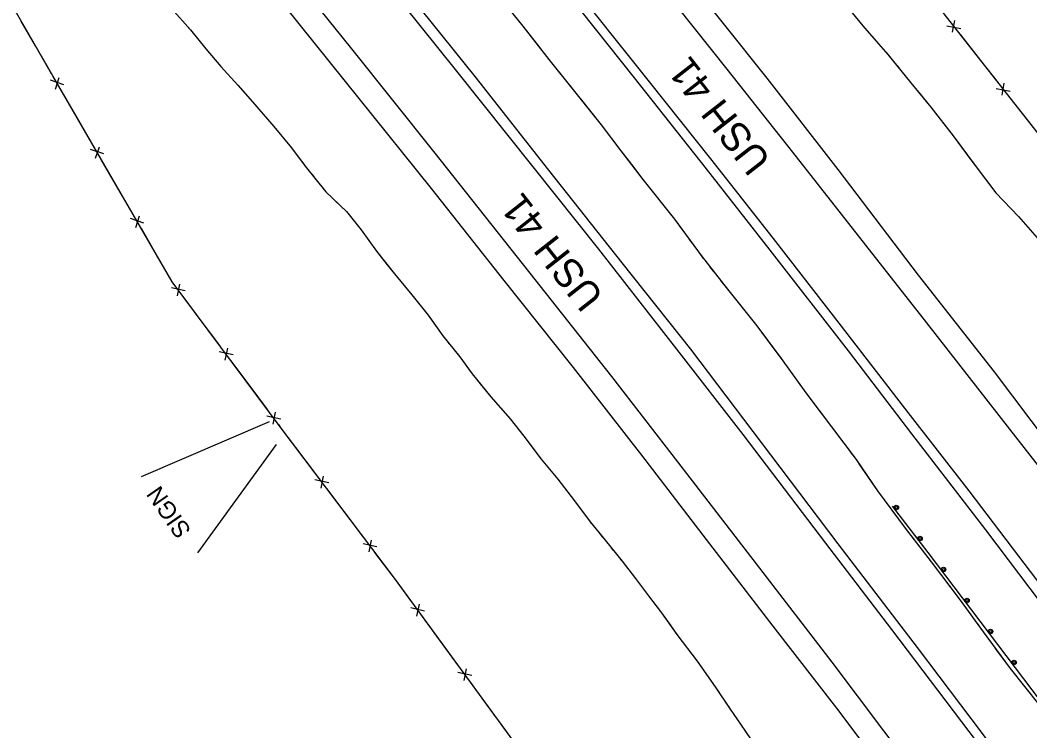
# Model space of a CAD drawing. Extents: x 353423 to 364002, y 127000 to 201942.
# Drawn here: x 357468.7 to 357820.4, y 134552.1 to 134799.8 of the extents above; entities that cross this region are included whole.
import ezdxf

# ---------------------------------------------------------------- set-up
doc = ezdxf.new("R2010")
doc.units = 0
for name, color, linetype in [('E_DTM_SlopeBottom', 7, 'Continuous'), ('E_DTM_SlopeTop', 7, 'Continuous'), ('E_LAND_BrushLine', 7, 'Continuous'), ('E_MISCPROP', 7, 'Continuous'), ('E_RW_IP', 7, 'Continuous'), ('E_STRUCT_WingWall', 7, 'Continuous')]:
    doc.layers.add(name, color=color, linetype=linetype)

msp = doc.modelspace()

# ---------------------------------------------------------------- linework, layer by layer
at = {"layer": 'E_DTM_SlopeBottom'}
for p, q in [((357791.54, 134797.9), (357796.39, 134796.98)), ((357794.19, 134799.77), (357793.43, 134795.61)), ((357481.01, 134775.82), (357482.35, 134779.83)), ((357483.9, 134777.3), (357479.23, 134778.89)), ((357811.41, 134777.87), (357810.64, 134773.71)), ((357808.76, 134776), (357813.6, 134775.08)), ((357494.98, 134751.72), (357496.33, 134755.73)), ((357497.87, 134753.2), (357493.21, 134754.79)), ((357511.85, 134729.1), (357507.18, 134730.69)), ((357508.96, 134727.62), (357510.3, 134731.63)), ((357526.22, 134705.49), (357521.4, 134706.54)), ((357523.52, 134703.69), (357524.39, 134707.83)), ((357540.16, 134681.35), (357541.04, 134685.49)), ((357542.86, 134683.15), (357538.04, 134684.2)), ((357559.51, 134660.81), (357554.69, 134661.86)), ((357556.81, 134659.01), (357557.68, 134663.15)), ((357576.24, 134638.55), (357571.42, 134639.57)), ((357573.55, 134636.73), (357574.4, 134640.88)), ((357590.3, 134614.47), (357591.15, 134618.61)), ((357592.99, 134616.28), (357588.16, 134617.3)), ((357609.59, 134593.88), (357604.78, 134594.97)), ((357606.88, 134592.11), (357607.79, 134596.24)), ((357626.04, 134571.4), (357621.23, 134572.48)), ((357623.33, 134569.62), (357624.23, 134573.75))]:
    msp.add_line(p, q, dxfattribs=at)
for points in [[(357746.81, 134404.35), (357704.25, 134463.37), (357646.07, 134541.07), (357599.43, 134604.83), (357559.68, 134657.67), (357521.7, 134708.64), (357480.05, 134780.45), (357448.29, 134835.48), (357398.42, 134896.02), (357357.23, 134944.19), (357299.64, 135012.53), (357238.04, 135085.86), (357191.74, 135137.71), (357148.42, 135186.77), (357116.33, 135222.96), (357071.29, 135272.31), (357040.14, 135306.75), (357007.93, 135341.38)], [(357447.21, 135217.01), (357483.92, 135174.33), (357519.83, 135132.37), (357549.54, 135096.93), (357579.24, 135062.41), (357597.79, 135040.52), (357621.03, 135013.52), (357648.32, 134981.45), (357673.52, 134950.39), (357705.77, 134910.59), (357734.92, 134872.77), (357758.85, 134841.87), (357790.03, 134802.64), (357817.81, 134767.3), (357845.11, 134732.58), (357868.77, 134701.15), (357900.84, 134659.37), (357938.33, 134610.02), (357968.56, 134569.24), (358003.7, 134521.89), (358046.03, 134465.14), (358085.2, 134412.11), (358092.67, 134402.56)], [(357474.01, 134790.92), (357469.04, 134799.54)], [(357796.26, 134794.72), (357803.25, 134785.82)], [(357479.67, 134781.12), (357474.01, 134790.92)], [(357803.25, 134785.82), (357809.41, 134777.99)], [(357487.97, 134766.81), (357482.97, 134775.42)], [(357813.47, 134772.81), (357817.81, 134767.3), (357820.47, 134763.91)], [(357493.65, 134757.01), (357487.97, 134766.81)], [(357501.95, 134742.71), (357496.95, 134751.32)], [(357507.62, 134732.91), (357501.95, 134742.71)], [(357515.92, 134718.61), (357510.93, 134727.22)], [(357521.6, 134708.81), (357515.92, 134718.61)], [(357531.46, 134695.54), (357525.52, 134703.52)], [(357538.23, 134686.46), (357531.46, 134695.54)], [(357548.11, 134673.2), (357542.16, 134681.18)], [(357554.87, 134664.12), (357548.11, 134673.2)], [(357564.79, 134650.88), (357559.68, 134657.67), (357558.8, 134658.84)], [(357571.59, 134641.83), (357564.79, 134650.88)], [(357581.53, 134628.62), (357575.55, 134636.57)], [(357588.34, 134619.57), (357581.53, 134628.62)], [(357598.28, 134606.35), (357592.29, 134614.31)], [(357604.99, 134597.23), (357599.43, 134604.83), (357598.28, 134606.35)], [(357614.75, 134583.88), (357608.87, 134591.92)], [(357621.44, 134574.74), (357614.75, 134583.88)], [(357631.2, 134561.4), (357625.32, 134569.43)], [(357637.89, 134552.26), (357631.2, 134561.4)]]:
    msp.add_lwpolyline(points, dxfattribs=at)
at = {"layer": 'E_DTM_SlopeTop'}
for points in [[(358028.18, 134392.9), (358000.01, 134428.74), (357971.76, 134464.97), (357946.87, 134497.14), (357917.54, 134534.71), (357893.29, 134565.79), (357863.7, 134604.36), (357833.71, 134643.36), (357808.08, 134677.2), (357781.71, 134710.97), (357753.68, 134747.73), (357728.91, 134779.61), (357698.53, 134817.83), (357671.38, 134851.83), (357641.27, 134889.51), (357615.87, 134921.19), (357589.3, 134953.78), (357562.9, 134986.28), (357534.84, 135020.47), (357508.93, 135051.35), (357481.06, 135084.46), (357451.01, 135119.99)], [(358015.83, 134396.91), (358001.99, 134414.45), (357983.82, 134437.86), (357965.64, 134461.22), (357943.39, 134489.93), (357916.54, 134524.34), (357890.09, 134558.45), (357865.41, 134590.28), (357839.77, 134623.71), (357813.43, 134657.28), (357784.59, 134694.35), (357763.33, 134721.42), (357737.87, 134753.77), (357715.04, 134782.71), (357691.82, 134812.02), (357664.99, 134845.65), (357648.47, 134866.2), (357606.79, 134918.02), (357578.03, 134953.3), (357547.68, 134989.99), (357520.1, 135023.14), (357487.3, 135062.25), (357456.58, 135098.83)], [(357977.82, 134396.88), (357958.54, 134422.67), (357937.8, 134450.55), (357912.15, 134485.18), (357889.18, 134516.14), (357867.47, 134545.21), (357845.65, 134574.49), (357822.86, 134604.71), (357799.27, 134635.73), (357778.06, 134663.09), (357754.89, 134693.15), (357731.12, 134723.68), (357709.34, 134751.55), (357682.99, 134784.59), (357663.12, 134809.6), (357641.05, 134837.24), (357614.41, 134870.4), (357588.41, 134902.48), (357563.16, 134933.33), (357538.99, 134962.88), (357511.05, 134996.54), (357478.65, 135035.31), (357446.49, 135073.61)], [(357974.16, 134396.1), (357951.61, 134426.34), (357920.26, 134468.55), (357894.74, 134503.14), (357873.91, 134531.11), (357849.85, 134563.01), (357828.45, 134591.29), (357805.06, 134622.18), (357779.3, 134655.69), (357757.3, 134684.52), (357729.97, 134719.61), (357707.76, 134748.07), (357682.69, 134779.79), (357659.63, 134808.9), (357634.32, 134840.62), (357606.44, 134875.39), (357581.64, 134906.11), (357555.07, 134938.37), (357530.82, 134968), (357503.23, 135001.27), (357472.85, 135037.8), (357445.41, 135070.33)], [(357465.4, 134979.05), (357490.38, 134948.82), (357518.96, 134914.24), (357546.89, 134880.05), (357573.33, 134847.31), (357596.96, 134817.81), (357627.11, 134780.22), (357652.81, 134747.57), (357678.27, 134715.22), (357702.18, 134685.1), (357730.12, 134648.27), (357753.59, 134617.25), (357781.22, 134581.13), (357803.81, 134551.17), (357829.63, 134516.66), (357855, 134482.62), (357884.54, 134443.43), (357918.34, 134398.65)], [(357466.77, 134971.22), (357496.12, 134935.88), (357519.61, 134907.22), (357542.21, 134879.44), (357563.78, 134852.86), (357589.5, 134821.12), (357620.69, 134782.05), (357647.32, 134748.72), (357670.23, 134719.99), (357697.4, 134685.16), (357720.41, 134655.43), (357749.27, 134617.5), (357772.27, 134587.4), (357799.22, 134551.92), (357822.09, 134521.58), (357851.61, 134482.1), (357881.34, 134442.45), (357903.85, 134412.37), (357914.23, 134398.54)], [(357439.16, 134967.62), (357472.27, 134927.59), (357500.6, 134893.06), (357526.57, 134861.27), (357553.57, 134827.85), (357584.12, 134789.83), (357612.76, 134754.1), (357644.02, 134714.49), (357674.67, 134675.6), (357697.76, 134645.92), (357725.08, 134610.34), (357751.48, 134576.06), (357778.34, 134540.41), (357803.25, 134507.54), (357832.69, 134468.11), (357862.73, 134427.71), (357882.4, 134401.63)], [(357466.15, 134921.46), (357489.84, 134892.5), (357513.61, 134863.38), (357535.92, 134835.53), (357561, 134804.51), (357586.64, 134772.49), (357611.87, 134741.14), (357637.26, 134709.04), (357661.37, 134678.79), (357685.18, 134648.17), (357707.7, 134618.79), (357730.9, 134588.57), (357753.08, 134560.06), (357776.1, 134529.43), (357800.41, 134497.32), (357825.9, 134462.74), (357854.59, 134424.68), (357871.32, 134401.93)]]:
    msp.add_lwpolyline(points, dxfattribs=at)
at = {"layer": 'E_LAND_BrushLine'}
for points in [[(357511.03, 134640.76), (357555.61, 134659.97)], [(357557.95, 134651.87), (357530.51, 134614.21)]]:
    msp.add_lwpolyline(points, dxfattribs=at)
at = {"layer": 'E_MISCPROP'}
msp.add_lwpolyline([(357772.53, 134630.48), (357784.94, 134614.25), (357827.25, 134558.33), (357865.88, 134506.84), (357903.41, 134456.12), (357949.51, 134394.49)], dxfattribs=at)
msp.add_lwpolyline([(357772.53, 134630.48), (357784.94, 134614.25), (357827.25, 134558.33), (357865.88, 134506.84), (357903.41, 134456.12), (357949.51, 134394.49)], dxfattribs=at)
for centre, radius in [((357773.93, 134629.95), 0.79), ((357773.95, 134629.91), 0.398), ((357782.17, 134619.18), 0.79), ((357782.19, 134619.14), 0.398), ((357790.38, 134608.38), 0.79), ((357790.4, 134608.34), 0.398), ((357798.56, 134597.56), 0.79), ((357798.59, 134597.53), 0.398), ((357806.75, 134586.74), 0.79), ((357806.77, 134586.71), 0.398), ((357814.93, 134575.93), 0.79), ((357814.95, 134575.89), 0.398)]:
    msp.add_circle(centre, radius, dxfattribs=at)
at = {"layer": 'E_STRUCT_WingWall'}
for points in [[(357632.28, 134812.43), (357634.35, 134809.6), (357643.87, 134797.74), (357650.19, 134789.63)], [(357749.37, 134813.82), (357752.52, 134809.88), (357762.8, 134797.22), (357767.85, 134791.48)], [(357634.35, 134809.6), (357643.87, 134797.74), (357652.9, 134786.14), (357661.38, 134775.55), (357671.1, 134763.4), (357677.96, 134754.34), (357685.59, 134744.35), (357696.66, 134730.47), (357705.91, 134717.75), (357715.1, 134706.03), (357725.38, 134693.29), (357733.84, 134681.91), (357742.36, 134669.92), (357751.3, 134658.11), (357759.93, 134646.7), (357767.4, 134635.76), (357777.06, 134622.74), (357786.12, 134610.98), (357796.18, 134597.66), (357804.19, 134586.59), (357813.64, 134573.79), (357823.56, 134561.26)], [(357752.52, 134809.88), (357762.8, 134797.22), (357771.02, 134787.87), (357778.98, 134778.04), (357785.99, 134769.51), (357793.74, 134759.56), (357801.35, 134749.12), (357808.58, 134739.67), (357816.5, 134731.37), (357823.8, 134723.04), (357830.55, 134714.4), (357835.37, 134707.66), (357841.7, 134698.61), (357848.88, 134689.05), (357857.57, 134678.7), (357866.45, 134666.12), (357873.88, 134656.46), (357883.28, 134644.74), (357890.04, 134636.42), (357899.18, 134625.85), (357907.31, 134616.22), (357917.02, 134605.48)], [(357521.4, 134803.89), (357528.02, 134796.49), (357533.43, 134789.9), (357538.63, 134783.66), (357544.58, 134777.22), (357549.67, 134771.35), (357557.12, 134762.77), (357563.21, 134755.38), (357568.04, 134748.97), (357575.15, 134740.03), (357582.36, 134733.15), (357587.53, 134726.77), (357592.86, 134719.28), (357599.14, 134711.43), (357605.19, 134704.13), (357610.86, 134697), (357615.96, 134689.8), (357621.88, 134682.46), (357626.15, 134676.57), (357632.71, 134668.51), (357639.4, 134660.89), (357644.2, 134654.82)], [(357526.66, 134798.02), (357528.02, 134796.49), (357533.43, 134789.9), (357538.63, 134783.66), (357544.58, 134777.22), (357545.58, 134776.06)], [(357770.49, 134788.48), (357771.02, 134787.87), (357771.78, 134786.94)], [(357652.65, 134786.47), (357652.9, 134786.14), (357653.89, 134784.91)], [(357774.29, 134783.83), (357775.55, 134782.28)], [(357656.39, 134781.78), (357657.64, 134780.22)], [(357660.14, 134777.1), (357661.38, 134775.55), (357661.39, 134775.54)], [(357778.07, 134779.17), (357778.98, 134778.04), (357779.33, 134777.62)], [(357545.58, 134776.06), (357549.67, 134771.35), (357557.12, 134762.77), (357563.21, 134755.38), (357564.31, 134753.92)], [(357781.87, 134774.53), (357785.99, 134769.51), (357793.74, 134759.56), (357799.57, 134751.56)], [(357663.89, 134772.41), (357671.1, 134763.4), (357677.96, 134754.34), (357681.66, 134749.5)], [(357799.57, 134751.56), (357801.35, 134749.12), (357808.58, 134739.67), (357816.5, 134731.37), (357818.22, 134729.41)], [(357566.71, 134750.73), (357567.92, 134749.13)], [(357681.66, 134749.5), (357685.59, 134744.35), (357696.66, 134730.47), (357699.47, 134726.62)], [(357570.41, 134745.99), (357571.65, 134744.43)], [(357574.14, 134741.3), (357575.15, 134740.03), (357575.42, 134739.77)], [(357578.32, 134737.01), (357582.36, 134733.15), (357587.53, 134726.77), (357592.86, 134719.28), (357596.62, 134714.59)], [(357701.82, 134723.38), (357702.99, 134721.76)], [(357705.35, 134718.53), (357705.91, 134717.75), (357706.55, 134716.93)], [(357596.62, 134714.59), (357599.14, 134711.43), (357605.19, 134704.13), (357610.86, 134697), (357614.54, 134691.81)], [(357709.02, 134713.79), (357710.26, 134712.21)], [(357712.72, 134709.06), (357715.1, 134706.03), (357725.38, 134693.29), (357730.62, 134686.25)], [(357616.93, 134688.6), (357618.18, 134687.05)], [(357730.62, 134686.25), (357733.84, 134681.91), (357742.36, 134669.92), (357747.73, 134662.84)], [(357620.7, 134683.93), (357621.88, 134682.46), (357621.95, 134682.37)], [(357624.29, 134679.13), (357625.46, 134677.51)], [(357627.93, 134674.37), (357632.71, 134668.51), (357639.4, 134660.89), (357644.2, 134654.82), (357646.33, 134651.97)], [(357750.14, 134659.65), (357751.3, 134658.11), (357751.35, 134658.05)], [(357644.2, 134654.82), (357650.19, 134646.82), (357655.99, 134639.81), (357661.78, 134632.26), (357667.29, 134624.97), (357672.49, 134618.55), (357678.37, 134611.25), (357683.04, 134605.23), (357687.59, 134599.12), (357692.14, 134593.21), (357697.52, 134585.72), (357704.55, 134576.41), (357710.84, 134567.49), (357716.04, 134559.71), (357721.13, 134552.18), (357726.31, 134544.73)], [(357753.76, 134654.86), (357754.97, 134653.27)], [(357646.33, 134651.97), (357650.19, 134646.82), (357655.99, 134639.81), (357661.78, 134632.26), (357664.17, 134629.1)], [(357757.38, 134650.07), (357758.58, 134648.48)], [(357760.92, 134645.24), (357767.4, 134635.76), (357777.06, 134622.74), (357777.86, 134621.7)], [(357666.58, 134625.91), (357667.29, 134624.97), (357667.8, 134624.33)], [(357777.86, 134621.7), (357786.12, 134610.98), (357795.44, 134598.64)], [(357670.32, 134621.23), (357671.58, 134619.67)], [(357674.1, 134616.56), (357675.35, 134615)], [(357677.86, 134611.89), (357678.37, 134611.25), (357683.04, 134605.23), (357687.59, 134599.12), (357692.14, 134593.21), (357695.34, 134588.76)], [(357797.81, 134595.42), (357798.98, 134593.79)], [(357801.32, 134590.55), (357802.5, 134588.93)], [(357695.34, 134588.76), (357697.52, 134585.72), (357704.55, 134576.41), (357710.84, 134567.49), (357712.33, 134565.26)], [(357804.85, 134585.7), (357806.04, 134584.09)], [(357808.41, 134580.87), (357813.64, 134573.79), (357823.56, 134561.26), (357826.05, 134557.86)], [(357714.55, 134561.93), (357715.67, 134560.27)], [(357717.91, 134556.96), (357719.03, 134555.3)]]:
    msp.add_lwpolyline(points, dxfattribs=at)

# ---------------------------------------------------------------- texts
at = {"layer": 'E_LAND_BrushLine'}
msp.add_text('SIGN', height=6, rotation=124.8377, dxfattribs=at).set_placement((357528.53, 134621.93))
at = {"layer": 'E_RW_IP'}
for rotation, p in [(127.9987, (357730.65, 134750.99)), (128.2495, (357672.42, 134703.57))]:
    msp.add_text('USH 41', height=10, rotation=rotation, dxfattribs=at).set_placement(p)

doc.saveas('drawing.dxf')
